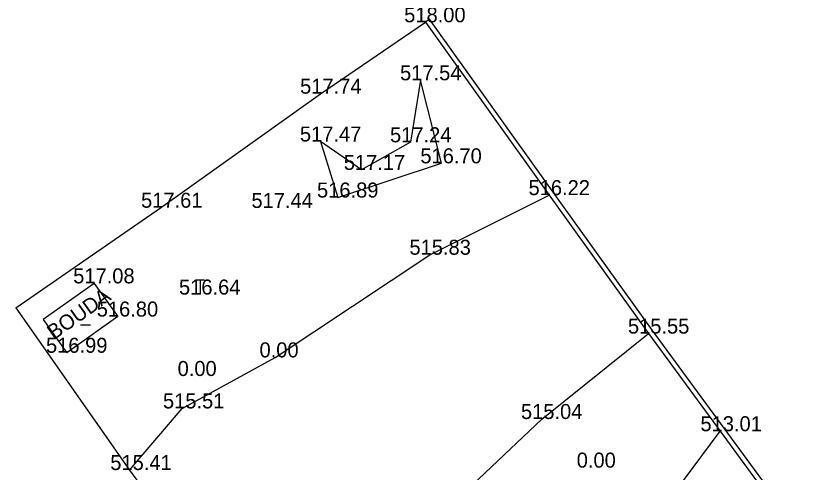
# Model space of a CAD drawing. Extents: x -668867 to -667827, y -1131943 to -1131019.
# Drawn here: x -668603.83 to -668564.41, y -1131546.82 to -1131524.01 of the extents above; entities that cross this region are included whole.
import ezdxf

# ---------------------------------------------------------------- set-up
doc = ezdxf.new("R2010")
doc.units = 0
for name, color, linetype in [('G_Bod_tecka', 7, 'Continuous'), ('G_Bod_vyska', 7, 'Continuous'), ('G_Breh_Teren', 7, 'Continuous'), ('G_Budovy-znacky', 7, 'Continuous'), ('G_Budovy_Objekty', 7, 'Continuous'), ('G_Ploty', 7, 'Continuous'), ('G_Poznamky_odkaz', 7, 'Continuous'), ('G_Vyskopis-bod_terenu', 7, 'Continuous')]:
    doc.layers.add(name, color=color, linetype=linetype)

msp = doc.modelspace()

# ---------------------------------------------------------------- linework, layer by layer
at = {"layer": 'G_Bod_tecka'}
for p, q in [((-668583.37, -1131524.33), (-668583.37, -1131524.33)), ((-668583.62, -1131527.23), (-668583.62, -1131527.23)), ((-668588.61, -1131527.9), (-668588.61, -1131527.9)), ((-668588.62, -1131530.29), (-668588.62, -1131530.29)), ((-668584.12, -1131530.33), (-668584.12, -1131530.33)), ((-668582.57, -1131531.38), (-668582.57, -1131531.38)), ((-668586.57, -1131531.71), (-668586.57, -1131531.71)), ((-668587.75, -1131533.09), (-668587.75, -1131533.09)), ((-668577.19, -1131532.97), (-668577.19, -1131532.97)), ((-668596.6, -1131533.6), (-668596.6, -1131533.6)), ((-668591.04, -1131533.61), (-668591.04, -1131533.61)), ((-668583.15, -1131535.95), (-668583.15, -1131535.95)), ((-668599.92, -1131537.38), (-668599.92, -1131537.38)), ((-668594.63, -1131537.94), (-668594.63, -1131537.94)), ((-668598.73, -1131539.04), (-668598.73, -1131539.04)), ((-668572.24, -1131539.89), (-668572.24, -1131539.89)), ((-668601.28, -1131540.85), (-668601.28, -1131540.85)), ((-668590.88, -1131541.08), (-668590.88, -1131541.08)), ((-668594.97, -1131542.01), (-668594.97, -1131542.01)), ((-668595.52, -1131543.63), (-668595.52, -1131543.63)), ((-668577.56, -1131544.16), (-668577.56, -1131544.16)), ((-668568.66, -1131544.77), (-668568.66, -1131544.77)), ((-668598.15, -1131546.71), (-668598.15, -1131546.71)), ((-668575.04, -1131546.59), (-668575.04, -1131546.59))]:
    msp.add_line(p, q, dxfattribs=at)
at = {"layer": 'G_Breh_Teren'}
for p, q in [((-668577.56, -1131544.16), (-668572.24, -1131539.89)), ((-668582.43, -1131548.78), (-668577.56, -1131544.16))]:
    msp.add_line(p, q, dxfattribs=at)
for points in [[(-668583.62, -1131527.23), (-668584.12, -1131530.33), (-668586.57, -1131531.71), (-668588.62, -1131530.29)], [(-668588.62, -1131530.29), (-668587.75, -1131533.09), (-668582.57, -1131531.38), (-668583.62, -1131527.23)], [(-668598.15, -1131546.71), (-668595.52, -1131543.63), (-668590.88, -1131541.08), (-668583.15, -1131535.95), (-668577.19, -1131532.97)], [(-668581.22, -1131551.07), (-668577.02, -1131549.43), (-668571.35, -1131548.4), (-668568.66, -1131544.77)]]:
    msp.add_lwpolyline(points, dxfattribs=at)
at = {"layer": 'G_Budovy-znacky'}
msp.add_line((-668600.6, -1131539.46), (-668600.1, -1131539.46), dxfattribs=at)
at = {"layer": 'G_Budovy_Objekty'}
for p, q in [((-668599.92, -1131537.38), (-668602.47, -1131539.19)), ((-668599.92, -1131537.38), (-668598.73, -1131539.04)), ((-668602.47, -1131539.19), (-668601.28, -1131540.85)), ((-668598.73, -1131539.04), (-668601.28, -1131540.85))]:
    msp.add_line(p, q, dxfattribs=at)
at = {"layer": 'G_Ploty'}
for p, q in [((-668583.17, -1131524.18), (-668583.37, -1131524.33)), ((-668576.99, -1131532.82), (-668583.17, -1131524.18)), ((-668588.61, -1131527.9), (-668583.37, -1131524.33)), ((-668583.37, -1131524.33), (-668577.19, -1131532.97)), ((-668596.6, -1131533.6), (-668588.61, -1131527.9)), ((-668572.04, -1131539.74), (-668576.99, -1131532.82)), ((-668577.19, -1131532.97), (-668572.24, -1131539.89)), ((-668603.83, -1131538.6), (-668596.6, -1131533.6)), ((-668603.83, -1131538.6), (-668598.15, -1131546.71)), ((-668572.24, -1131539.89), (-668568.66, -1131544.77)), ((-668568.46, -1131544.62), (-668572.04, -1131539.74)), ((-668568.66, -1131544.77), (-668564.61, -1131550.26)), ((-668564.41, -1131550.11), (-668568.46, -1131544.62))]:
    msp.add_line(p, q, dxfattribs=at)
msp.add_lwpolyline([(-668598.15, -1131546.71), (-668591.64, -1131555.6), (-668588.77, -1131560.09), (-668588.06, -1131561.2), (-668586.16, -1131563.63), (-668583.9, -1131566.86), (-668579.47, -1131573.17)], dxfattribs=at)
at = {"layer": 'G_Vyskopis-bod_terenu'}
for p, q in [((-668594.406, -1131537.227), (-668594.854, -1131537.227)), ((-668594.63, -1131537.227), (-668594.63, -1131537.94))]:
    msp.add_line(p, q, dxfattribs=at)

# ---------------------------------------------------------------- texts
at = {"layer": 'G_Bod_vyska'}
for s, p in [('518.00', (-668584.436, -1131524.33)), ('517.54', (-668584.642, -1131527.23)), ('517.74', (-668589.632, -1131527.9)), ('517.47', (-668589.642, -1131530.29)), ('517.24', (-668585.142, -1131530.33)), ('517.17', (-668587.451, -1131531.71)), ('516.70', (-668583.628, -1131531.38)), ('516.89', (-668588.788, -1131533.09)), ('516.22', (-668578.226, -1131532.97)), ('517.61', (-668597.574, -1131533.6)), ('517.44', (-668592.062, -1131533.61)), ('515.83', (-668584.172, -1131535.95)), ('517.08', (-668600.964, -1131537.38)), ('516.64', (-668595.68, -1131537.94)), ('516.80', (-668599.788, -1131539.04)), ('515.55', (-668573.262, -1131539.89)), ('516.99', (-668602.32, -1131540.85)), ('0.00', (-668591.66, -1131541.08)), ('0.00', (-668595.75, -1131542.01)), ('515.51', (-668596.481, -1131543.63)), ('515.04', (-668578.604, -1131544.16)), ('513.01', (-668569.642, -1131544.77)), ('515.41', (-668599.111, -1131546.71)), ('0.00', (-668575.82, -1131546.59))]:
    msp.add_text(s, height=0.75, dxfattribs=at).set_placement(p)
at = {"layer": 'G_Poznamky_odkaz'}
msp.add_text('BOUDA', height=0.75, rotation=35.3673, dxfattribs=at).set_placement((-668601.928, -1131540.229))

doc.saveas('drawing.dxf')
